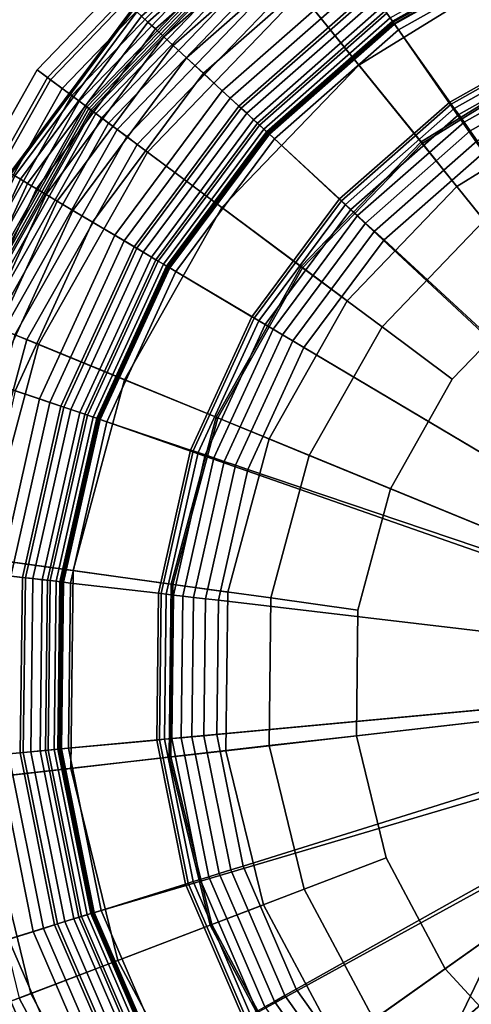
# Model space of a CAD drawing. Extents: x -43.1 to 43.1, y -41.3 to 41.3.
# Tile 605 of 656: x 14.591 to 15.132, y 29.249 to 30.428. Entities that reach past the tile are written whole.
import ezdxf

# ---------------------------------------------------------------- set-up
doc = ezdxf.new("R2010")
doc.units = 0
for name, color, linetype in [('CABLE.1', 18, 'CONTINUOUS'), ('LAMP', 7, 'CONTINUOUS'), ('LAMP_SUPPORT', 18, 'CONTINUOUS'), ('METAL_BASE', 254, 'CONTINUOUS')]:
    doc.layers.add(name, color=color, linetype=linetype)

msp = doc.modelspace()

# ---------------------------------------------------------------- linework, layer by layer
at = {"layer": 'CABLE.1'}
for points in [[(14.9622, 28.8618, 33.0604), (15.0299, 28.8729, 33.0181), (15.2761, 29.3858, 33.6641), (15.2048, 29.3671, 33.6967)], [(15.0299, 28.8729, 33.0181), (15.1061, 28.8527, 33.0022), (15.3537, 29.3685, 33.6518), (15.2761, 29.3858, 33.6641)], [(14.9211, 28.8224, 33.1177), (14.9622, 28.8618, 33.0604), (15.2048, 29.3671, 33.6967), (15.1587, 29.3173, 33.741)], [(15.1061, 28.8527, 33.0022), (15.1704, 28.8067, 33.0169), (15.4167, 29.3198, 33.6631), (15.3537, 29.3685, 33.6518)], [(14.9177, 28.7653, 33.1747), (14.9211, 28.8224, 33.1177), (15.1587, 29.3173, 33.741), (15.1503, 29.2499, 33.785)], [(14.9528, 28.7058, 33.2162), (14.9177, 28.7653, 33.1747), (15.1503, 29.2499, 33.785), (15.1818, 29.1828, 33.8169)]]:
    msp.add_3dface(points, dxfattribs=at)
at = {"layer": 'LAMP'}
for points in [[(15.0714, 30.2814, 41.6428), (15.2475, 30.3902, 41.6428), (15.1459, 30.613, 41.6352), (14.9176, 30.4719, 41.6352)], [(14.9271, 30.4601, 43.9998), (15.1522, 30.5992, 43.9998), (15.1984, 30.498, 44.107), (14.997, 30.3735, 44.107)], [(14.6117, 30.3677, 43.6401), (14.8237, 30.5881, 43.6401), (14.8333, 30.5762, 43.7579), (14.624, 30.3586, 43.7579)], [(14.6278, 30.3557, 43.3843), (14.8363, 30.5725, 43.3843), (14.8237, 30.5881, 43.6401), (14.6117, 30.3677, 43.6401)], [(14.624, 30.3586, 43.7579), (14.8333, 30.5762, 43.7579), (14.8702, 30.5306, 43.8806), (14.671, 30.3235, 43.8806)], [(14.6415, 30.3455, 43.0998), (14.8471, 30.5592, 43.0998), (14.8363, 30.5725, 43.3843), (14.6278, 30.3557, 43.3843)], [(14.653, 30.3369, 42.7996), (14.8561, 30.5481, 42.7996), (14.8471, 30.5592, 43.0998), (14.6415, 30.3455, 43.0998)], [(14.6621, 30.3301, 42.4966), (14.8632, 30.5392, 42.4966), (14.8561, 30.5481, 42.7996), (14.653, 30.3369, 42.7996)], [(14.669, 30.325, 42.2036), (14.8686, 30.5325, 42.2036), (14.8632, 30.5392, 42.4966), (14.6621, 30.3301, 42.4966)], [(14.6737, 30.3215, 41.9337), (14.8723, 30.528, 41.9337), (14.8686, 30.5325, 42.2036), (14.669, 30.325, 42.2036)], [(14.671, 30.3235, 43.8806), (14.8702, 30.5306, 43.8806), (14.9271, 30.4601, 43.9998), (14.7437, 30.2694, 43.9998)], [(14.6761, 30.3197, 41.6997), (14.8742, 30.5256, 41.6997), (14.8723, 30.528, 41.9337), (14.6737, 30.3215, 41.9337)], [(14.6777, 30.3185, 41.6845), (14.8754, 30.5241, 41.6845), (14.8742, 30.5256, 41.6997), (14.6761, 30.3197, 41.6997)], [(14.682, 30.3153, 41.6707), (14.8788, 30.52, 41.6707), (14.8754, 30.5241, 41.6845), (14.6777, 30.3185, 41.6845)], [(14.6885, 30.3104, 41.6586), (14.8839, 30.5136, 41.6586), (14.8788, 30.52, 41.6707), (14.682, 30.3153, 41.6707)], [(14.6971, 30.304, 41.6486), (14.8907, 30.5052, 41.6486), (14.8839, 30.5136, 41.6586), (14.6885, 30.3104, 41.6586)], [(14.7074, 30.2964, 41.6411), (14.8987, 30.4953, 41.6411), (14.8907, 30.5052, 41.6486), (14.6971, 30.304, 41.6486)], [(14.719, 30.2878, 41.6365), (14.9078, 30.4841, 41.6365), (14.8987, 30.4953, 41.6411), (14.7074, 30.2964, 41.6411)], [(14.997, 30.3735, 44.107), (15.1984, 30.498, 44.107), (15.2484, 30.3883, 44.1939), (15.0728, 30.2797, 44.1939)], [(14.7315, 30.2784, 41.6352), (14.9176, 30.4719, 41.6352), (14.9078, 30.4841, 41.6365), (14.719, 30.2878, 41.6365)], [(14.9279, 30.1322, 41.6428), (15.0714, 30.2814, 41.6428), (14.9176, 30.4719, 41.6352), (14.7315, 30.2784, 41.6352)], [(14.7437, 30.2694, 43.9998), (14.9271, 30.4601, 43.9998), (14.997, 30.3735, 44.107), (14.8329, 30.2029, 44.107)], [(15.1145, 30.228, 41.1433), (15.276, 30.3278, 41.1433), (15.2475, 30.3902, 41.6428), (15.0714, 30.2814, 41.6428)], [(15.0728, 30.2797, 44.1939), (15.2484, 30.3883, 44.1939), (15.2976, 30.2804, 44.2522), (15.1472, 30.1875, 44.2522)], [(15.276, 30.3278, 41.1433), (15.1145, 30.228, 41.1433), (15.5903, 29.6387, 41.1433), (15.4572, 30.3844, 41.1433)], [(14.4612, 30.1014, 43.6401), (14.6117, 30.3677, 43.6401), (14.624, 30.3586, 43.7579), (14.4753, 30.0956, 43.7579)], [(14.4797, 30.0938, 43.3843), (14.6278, 30.3557, 43.3843), (14.6117, 30.3677, 43.6401), (14.4612, 30.1014, 43.6401)], [(14.8329, 30.2029, 44.107), (14.997, 30.3735, 44.107), (15.0728, 30.2797, 44.1939), (14.9296, 30.1309, 44.1939)], [(14.4753, 30.0956, 43.7579), (14.624, 30.3586, 43.7579), (14.671, 30.3235, 43.8806), (14.5295, 30.0734, 43.8806)], [(14.4956, 30.0873, 43.0998), (14.6415, 30.3455, 43.0998), (14.6278, 30.3557, 43.3843), (14.4797, 30.0938, 43.3843)], [(14.5088, 30.0819, 42.7996), (14.653, 30.3369, 42.7996), (14.6415, 30.3455, 43.0998), (14.4956, 30.0873, 43.0998)], [(14.5193, 30.0776, 42.4966), (14.6621, 30.3301, 42.4966), (14.653, 30.3369, 42.7996), (14.5088, 30.0819, 42.7996)], [(14.5273, 30.0743, 42.2036), (14.669, 30.325, 42.2036), (14.6621, 30.3301, 42.4966), (14.5193, 30.0776, 42.4966)], [(14.5327, 30.0721, 41.9337), (14.6737, 30.3215, 41.9337), (14.669, 30.325, 42.2036), (14.5273, 30.0743, 42.2036)], [(14.5295, 30.0734, 43.8806), (14.671, 30.3235, 43.8806), (14.7437, 30.2694, 43.9998), (14.6134, 30.039, 43.9998)], [(14.5355, 30.0709, 41.6997), (14.6761, 30.3197, 41.6997), (14.6737, 30.3215, 41.9337), (14.5327, 30.0721, 41.9337)], [(14.5373, 30.0702, 41.6845), (14.6777, 30.3185, 41.6845), (14.6761, 30.3197, 41.6997), (14.5355, 30.0709, 41.6997)], [(14.5422, 30.0682, 41.6707), (14.682, 30.3153, 41.6707), (14.6777, 30.3185, 41.6845), (14.5373, 30.0702, 41.6845)], [(14.5498, 30.0651, 41.6586), (14.6885, 30.3104, 41.6586), (14.682, 30.3153, 41.6707), (14.5422, 30.0682, 41.6707)], [(14.5597, 30.061, 41.6486), (14.6971, 30.304, 41.6486), (14.6885, 30.3104, 41.6586), (14.5498, 30.0651, 41.6586)], [(14.5716, 30.0562, 41.6411), (14.7074, 30.2964, 41.6411), (14.6971, 30.304, 41.6486), (14.5597, 30.061, 41.6486)], [(14.5849, 30.0507, 41.6365), (14.719, 30.2878, 41.6365), (14.7074, 30.2964, 41.6411), (14.5716, 30.0562, 41.6411)], [(14.5994, 30.0448, 41.6352), (14.7315, 30.2784, 41.6352), (14.719, 30.2878, 41.6365), (14.5849, 30.0507, 41.6365)], [(14.826, 29.9519, 41.6428), (14.9279, 30.1322, 41.6428), (14.7315, 30.2784, 41.6352), (14.5994, 30.0448, 41.6352)], [(14.9829, 30.0912, 41.1434), (15.1145, 30.228, 41.1433), (15.0714, 30.2814, 41.6428), (14.9279, 30.1322, 41.6428)], [(14.9296, 30.1309, 44.1939), (15.0728, 30.2797, 44.1939), (15.1472, 30.1875, 44.2522), (15.0247, 30.0601, 44.2522)], [(14.6134, 30.039, 43.9998), (14.7437, 30.2694, 43.9998), (14.8329, 30.2029, 44.107), (14.7164, 29.9968, 44.107)], [(14.9829, 30.0912, 41.1434), (14.8894, 29.9259, 41.1434), (15.5903, 29.6387, 41.1433), (15.1145, 30.228, 41.1433)], [(14.7164, 29.9968, 44.107), (14.8329, 30.2029, 44.107), (14.9296, 30.1309, 44.1939), (14.828, 29.9511, 44.1939)], [(15.0247, 30.0601, 44.2522), (15.1472, 30.1875, 44.2522), (15.2132, 30.1057, 44.2735), (15.1089, 29.9973, 44.2735)], [(14.8894, 29.9259, 41.1434), (14.9829, 30.0912, 41.1434), (14.9279, 30.1322, 41.6428), (14.826, 29.9519, 41.6428)], [(14.828, 29.9511, 44.1939), (14.9296, 30.1309, 44.1939), (15.0247, 30.0601, 44.2522), (14.9376, 29.9062, 44.2522)], [(15.1089, 29.9973, 44.2735), (15.2132, 30.1057, 44.2735), (15.5903, 29.6387, 44.2735), (15.0349, 29.8663, 44.2735)], [(14.4548, 29.796, 43.8806), (14.5295, 30.0734, 43.8806), (14.6134, 30.039, 43.9998), (14.5445, 29.7835, 43.9998)], [(14.9376, 29.9062, 44.2522), (15.0247, 30.0601, 44.2522), (15.1089, 29.9973, 44.2735), (15.0349, 29.8663, 44.2735)], [(14.5295, 29.7856, 41.6352), (14.5994, 30.0448, 41.6352), (14.5849, 30.0507, 41.6365), (14.5141, 29.7877, 41.6365)], [(14.7721, 29.752, 41.6428), (14.826, 29.9519, 41.6428), (14.5994, 30.0448, 41.6352), (14.5295, 29.7856, 41.6352)], [(14.5445, 29.7835, 43.9998), (14.6134, 30.039, 43.9998), (14.7164, 29.9968, 44.107), (14.6548, 29.7682, 44.107)], [(14.6548, 29.7682, 44.107), (14.7164, 29.9968, 44.107), (14.828, 29.9511, 44.1939), (14.7742, 29.7517, 44.1939)], [(14.84, 29.7426, 41.1434), (14.8894, 29.9259, 41.1434), (14.826, 29.9519, 41.6428), (14.7721, 29.752, 41.6428)], [(14.7742, 29.7517, 44.1939), (14.828, 29.9511, 44.1939), (14.9376, 29.9062, 44.2522), (14.8916, 29.7355, 44.2522)], [(14.84, 29.7426, 41.1434), (14.8377, 29.5527, 41.1433), (15.5903, 29.6387, 41.1433), (14.8894, 29.9259, 41.1434)], [(14.8916, 29.7355, 44.2522), (14.9376, 29.9062, 44.2522), (15.0349, 29.8663, 44.2735), (14.9957, 29.721, 44.2735)], [(14.9957, 29.721, 44.2735), (15.0349, 29.8663, 44.2735), (15.5903, 29.6387, 44.2735), (14.994, 29.5706, 44.2735)], [(14.7696, 29.545, 41.6428), (14.7721, 29.752, 41.6428), (14.5295, 29.7856, 41.6352), (14.5263, 29.5172, 41.6352)], [(14.5414, 29.5189, 43.9998), (14.5445, 29.7835, 43.9998), (14.6548, 29.7682, 44.107), (14.652, 29.5315, 44.107)], [(14.652, 29.5315, 44.107), (14.6548, 29.7682, 44.107), (14.7742, 29.7517, 44.1939), (14.7718, 29.5452, 44.1939)], [(14.8377, 29.5527, 41.1433), (14.84, 29.7426, 41.1434), (14.7721, 29.752, 41.6428), (14.7696, 29.545, 41.6428)], [(14.7718, 29.5452, 44.1939), (14.7742, 29.7517, 44.1939), (14.8916, 29.7355, 44.2522), (14.8895, 29.5587, 44.2522)], [(14.8895, 29.5587, 44.2522), (14.8916, 29.7355, 44.2522), (14.9957, 29.721, 44.2735), (14.994, 29.5706, 44.2735)], [(14.8828, 29.3683, 41.1433), (14.9722, 29.2008, 41.1433), (15.5903, 29.6387, 41.1433), (14.8377, 29.5527, 41.1433)], [(15.1005, 29.0609, 41.1433), (15.2596, 28.9573, 41.1433), (15.5903, 29.6387, 41.1433), (14.9722, 29.2008, 41.1433)], [(15.0296, 29.4244, 44.2735), (14.994, 29.5706, 44.2735), (15.5903, 29.6387, 44.2735), (15.1005, 29.2917, 44.2735)], [(15.2022, 29.1809, 44.2735), (15.1005, 29.2917, 44.2735), (15.5903, 29.6387, 44.2735), (15.3283, 29.0987, 44.2735)], [(14.9314, 29.3869, 44.2522), (14.8895, 29.5587, 44.2522), (14.994, 29.5706, 44.2735), (15.0296, 29.4244, 44.2735)], [(14.8828, 29.3683, 41.1433), (14.8377, 29.5527, 41.1433), (14.7696, 29.545, 41.6428), (14.8187, 29.3438, 41.6428)], [(14.8207, 29.3446, 44.1939), (14.7718, 29.5452, 44.1939), (14.8895, 29.5587, 44.2522), (14.9314, 29.3869, 44.2522)], [(14.8187, 29.3438, 41.6428), (14.7696, 29.545, 41.6428), (14.5263, 29.5172, 41.6352), (14.59, 29.2564, 41.6352)], [(14.7081, 29.3016, 44.107), (14.652, 29.5315, 44.107), (14.7718, 29.5452, 44.1939), (14.8207, 29.3446, 44.1939)], [(14.6041, 29.2618, 43.9998), (14.5414, 29.5189, 43.9998), (14.652, 29.5315, 44.107), (14.7081, 29.3016, 44.107)], [(14.5195, 29.2295, 43.8806), (14.4513, 29.5086, 43.8806), (14.5414, 29.5189, 43.9998), (14.6041, 29.2618, 43.9998)], [(15.0148, 29.231, 44.2522), (14.9314, 29.3869, 44.2522), (15.0296, 29.4244, 44.2735), (15.1005, 29.2917, 44.2735)], [(14.918, 29.1625, 44.1939), (14.8207, 29.3446, 44.1939), (14.9314, 29.3869, 44.2522), (15.0148, 29.231, 44.2522)], [(14.9722, 29.2008, 41.1433), (14.8828, 29.3683, 41.1433), (14.8187, 29.3438, 41.6428), (14.9163, 29.1612, 41.6428)], [(14.9163, 29.1612, 41.6428), (14.8187, 29.3438, 41.6428), (14.59, 29.2564, 41.6352), (14.7165, 29.0197, 41.6352)], [(14.8197, 29.0928, 44.107), (14.7081, 29.3016, 44.107), (14.8207, 29.3446, 44.1939), (14.918, 29.1625, 44.1939)], [(14.7288, 29.0284, 43.9998), (14.6041, 29.2618, 43.9998), (14.7081, 29.3016, 44.107), (14.8197, 29.0928, 44.107)], [(15.1342, 29.1007, 44.2522), (15.0148, 29.231, 44.2522), (15.1005, 29.2917, 44.2735), (15.2022, 29.1809, 44.2735)], [(14.6549, 28.976, 43.8806), (14.5195, 29.2295, 43.8806), (14.6041, 29.2618, 43.9998), (14.7288, 29.0284, 43.9998)], [(14.7037, 29.0106, 41.6365), (14.5754, 29.2508, 41.6365), (14.5619, 29.2457, 41.6411), (14.692, 29.0023, 41.6411)], [(14.7165, 29.0197, 41.6352), (14.59, 29.2564, 41.6352), (14.5754, 29.2508, 41.6365), (14.7037, 29.0106, 41.6365)]]:
    msp.add_3dface(points, dxfattribs=at)
at = {"layer": 'LAMP_SUPPORT'}
for points in [[(14.9194, 30.5924, 37.9601), (14.7367, 30.4319, 37.9601), (14.7442, 30.425, 37.9499), (14.9252, 30.5841, 37.9499)], [(14.9252, 30.5841, 41.5162), (14.7442, 30.425, 41.5162), (14.7367, 30.4319, 41.5061), (14.9194, 30.5924, 41.5061)], [(14.9252, 30.5841, 37.9499), (14.7442, 30.425, 37.9499), (14.7532, 30.4167, 37.9421), (14.9323, 30.5742, 37.9421)], [(14.9323, 30.5742, 41.524), (14.7532, 30.4167, 41.524), (14.7442, 30.425, 41.5162), (14.9252, 30.5841, 41.5162)], [(15.5713, 29.6555, 40.5662), (15.0391, 30.4234, 40.5662), (15.2134, 30.5213, 40.5662), (15.4042, 30.5808, 40.5662)], [(14.9323, 30.5742, 37.9421), (14.7532, 30.4167, 37.9421), (14.7633, 30.4073, 37.9372), (14.9403, 30.5629, 37.9372)], [(14.9403, 30.5629, 41.5289), (14.7633, 30.4073, 41.5289), (14.7532, 30.4167, 41.524), (14.9323, 30.5742, 41.524)], [(14.9403, 30.5629, 37.9372), (14.7633, 30.4073, 37.9372), (14.7744, 30.3971, 37.9354), (14.949, 30.5506, 37.9354)], [(14.949, 30.5506, 41.5307), (14.7744, 30.3971, 41.5307), (14.7633, 30.4073, 41.5289), (14.9403, 30.5629, 41.5289)], [(14.949, 30.5506, 37.9354), (14.7744, 30.3971, 37.9354), (14.7905, 30.3822, 37.9338), (14.9617, 30.5327, 37.9338)], [(15.0029, 30.4745, 41.5307), (14.8429, 30.3339, 41.5307), (14.7744, 30.3971, 41.5307), (14.949, 30.5506, 41.5307)], [(14.9617, 30.5327, 37.9338), (14.7905, 30.3822, 37.9338), (14.8108, 30.3636, 37.929), (14.9776, 30.5102, 37.929)], [(15.2062, 30.538, 37.8993), (15.0286, 30.4383, 37.8993), (15.0397, 30.4225, 37.8854), (15.2138, 30.5203, 37.8854)], [(15.2121, 30.5243, 41.4838), (15.0372, 30.4261, 41.4838), (15.0345, 30.4299, 41.4966), (15.2102, 30.5285, 41.4966)], [(15.2127, 30.5228, 41.4698), (15.0381, 30.4248, 41.4698), (15.0372, 30.4261, 41.4838), (15.2121, 30.5243, 41.4838)], [(15.2134, 30.5213, 40.5662), (15.0391, 30.4234, 40.5662), (15.0381, 30.4248, 41.4698), (15.2127, 30.5228, 41.4698)], [(15.2138, 30.5203, 37.8854), (15.0397, 30.4225, 37.8854), (15.0446, 30.4157, 37.8701), (15.2171, 30.5126, 37.8701)], [(14.9776, 30.5102, 37.929), (14.8108, 30.3636, 37.929), (14.8334, 30.3427, 37.9214), (14.9954, 30.4851, 37.9214)], [(15.2171, 30.5126, 37.8701), (15.0446, 30.4157, 37.8701), (15.1058, 30.3292, 36.848), (15.2591, 30.4153, 36.848)], [(14.9954, 30.4851, 37.9214), (14.8334, 30.3427, 37.9214), (14.8559, 30.3219, 37.9114), (15.0131, 30.4601, 37.9114)], [(15.011, 30.4631, 41.5291), (14.8532, 30.3244, 41.5291), (14.8429, 30.3339, 41.5307), (15.0029, 30.4745, 41.5307)], [(15.0184, 30.4527, 41.5245), (14.8626, 30.3158, 41.5245), (14.8532, 30.3244, 41.5291), (15.011, 30.4631, 41.5291)], [(15.0131, 30.4601, 37.9114), (14.8559, 30.3219, 37.9114), (14.8756, 30.3038, 37.8993), (15.0286, 30.4383, 37.8993)], [(15.0249, 30.4434, 41.5173), (14.8709, 30.3081, 41.5173), (14.8626, 30.3158, 41.5245), (15.0184, 30.4527, 41.5245)], [(14.7261, 30.4417, 38.0011), (14.579, 30.2442, 38.0011), (14.5805, 30.2433, 37.9861), (14.7274, 30.4405, 37.9861)], [(14.7261, 30.4417, 41.465), (14.579, 30.2442, 41.465), (14.579, 30.2442, 38.0011), (14.7261, 30.4417, 38.0011)], [(14.7274, 30.4405, 41.48), (14.5805, 30.2433, 41.48), (14.579, 30.2442, 41.465), (14.7261, 30.4417, 41.465)], [(14.7274, 30.4405, 37.9861), (14.5805, 30.2433, 37.9861), (14.5848, 30.2408, 37.9723), (14.731, 30.4371, 37.9723)], [(14.731, 30.4371, 41.4939), (14.5848, 30.2408, 41.4939), (14.5805, 30.2433, 41.48), (14.7274, 30.4405, 41.48)], [(14.731, 30.4371, 37.9723), (14.5848, 30.2408, 37.9723), (14.5915, 30.2369, 37.9601), (14.7367, 30.4319, 37.9601)], [(14.7367, 30.4319, 41.5061), (14.5915, 30.2369, 41.5061), (14.5848, 30.2408, 41.4939), (14.731, 30.4371, 41.4939)], [(15.0304, 30.4357, 41.5079), (14.8779, 30.3017, 41.5079), (14.8709, 30.3081, 41.5173), (15.0249, 30.4434, 41.5173)], [(15.0286, 30.4383, 37.8993), (14.8756, 30.3038, 37.8993), (14.8898, 30.2907, 37.8854), (15.0397, 30.4225, 37.8854)], [(15.0345, 30.4299, 41.4966), (14.8832, 30.2968, 41.4966), (14.8779, 30.3017, 41.5079), (15.0304, 30.4357, 41.5079)], [(14.7367, 30.4319, 37.9601), (14.5915, 30.2369, 37.9601), (14.6002, 30.2317, 37.9499), (14.7442, 30.425, 37.9499)], [(14.7442, 30.425, 41.5162), (14.6002, 30.2317, 41.5162), (14.5915, 30.2369, 41.5061), (14.7367, 30.4319, 41.5061)], [(14.7442, 30.425, 37.9499), (14.6002, 30.2317, 37.9499), (14.6107, 30.2254, 37.9421), (14.7532, 30.4167, 37.9421)], [(14.7532, 30.4167, 41.524), (14.6107, 30.2254, 41.524), (14.6002, 30.2317, 41.5162), (14.7442, 30.425, 41.5162)], [(15.0372, 30.4261, 41.4838), (14.8865, 30.2937, 41.4838), (14.8832, 30.2968, 41.4966), (15.0345, 30.4299, 41.4966)], [(15.0381, 30.4248, 41.4698), (14.8878, 30.2926, 41.4698), (14.8865, 30.2937, 41.4838), (15.0372, 30.4261, 41.4838)], [(15.0391, 30.4234, 40.5662), (14.889, 30.2915, 40.5662), (14.8878, 30.2926, 41.4698), (15.0381, 30.4248, 41.4698)], [(14.7532, 30.4167, 37.9421), (14.6107, 30.2254, 37.9421), (14.6226, 30.2184, 37.9372), (14.7633, 30.4073, 37.9372)], [(14.7633, 30.4073, 41.5289), (14.6226, 30.2184, 41.5289), (14.6107, 30.2254, 41.524), (14.7532, 30.4167, 41.524)], [(15.5713, 29.6555, 40.5662), (14.889, 30.2915, 40.5662), (15.0391, 30.4234, 40.5662)], [(15.0397, 30.4225, 37.8854), (14.8898, 30.2907, 37.8854), (14.8959, 30.285, 37.8701), (15.0446, 30.4157, 37.8701)], [(15.0446, 30.4157, 37.8701), (14.8959, 30.285, 37.8701), (14.9738, 30.2132, 36.848), (15.1058, 30.3292, 36.848)], [(15.2591, 30.4153, 36.848), (15.1058, 30.3292, 36.848), (15.1077, 30.3265, 36.8327), (15.2604, 30.4123, 36.8327)], [(15.2604, 30.4123, 36.8327), (15.1077, 30.3265, 36.8327), (15.1113, 30.3215, 36.8188), (15.2628, 30.4065, 36.8188)], [(14.7633, 30.4073, 37.9372), (14.6226, 30.2184, 37.9372), (14.6355, 30.2107, 37.9354), (14.7744, 30.3971, 37.9354)], [(14.7744, 30.3971, 41.5307), (14.6355, 30.2107, 41.5307), (14.6226, 30.2184, 41.5289), (14.7633, 30.4073, 41.5289)], [(15.2628, 30.4065, 36.8188), (15.1113, 30.3215, 36.8188), (15.1165, 30.3142, 36.8067), (15.2663, 30.3984, 36.8067)], [(14.7744, 30.3971, 37.9354), (14.6355, 30.2107, 37.9354), (14.6544, 30.1995, 37.9338), (14.7905, 30.3822, 37.9338)], [(14.8429, 30.3339, 41.5307), (14.7157, 30.1631, 41.5307), (14.6355, 30.2107, 41.5307), (14.7744, 30.3971, 41.5307)], [(15.2663, 30.3984, 36.8067), (15.1165, 30.3142, 36.8067), (15.1229, 30.3052, 36.7967), (15.2707, 30.3882, 36.7967)], [(15.2707, 30.3882, 36.7967), (15.1229, 30.3052, 36.7967), (15.1304, 30.2946, 36.7891), (15.2759, 30.3763, 36.7891)], [(14.7905, 30.3822, 37.9338), (14.6544, 30.1995, 37.9338), (14.6781, 30.1855, 37.929), (14.8108, 30.3636, 37.929)], [(15.2759, 30.3763, 36.7891), (15.1304, 30.2946, 36.7891), (15.1387, 30.2828, 36.7843), (15.2816, 30.363, 36.7843)], [(14.8108, 30.3636, 37.929), (14.6781, 30.1855, 37.929), (14.7046, 30.1697, 37.9214), (14.8334, 30.3427, 37.9214)], [(14.8334, 30.3427, 37.9214), (14.7046, 30.1697, 37.9214), (14.7309, 30.1541, 37.9114), (14.8559, 30.3219, 37.9114)], [(14.8532, 30.3244, 41.5291), (14.7277, 30.156, 41.5291), (14.7157, 30.1631, 41.5307), (14.8429, 30.3339, 41.5307)], [(14.8626, 30.3158, 41.5245), (14.7387, 30.1495, 41.5245), (14.7277, 30.156, 41.5291), (14.8532, 30.3244, 41.5291)], [(14.8559, 30.3219, 37.9114), (14.7309, 30.1541, 37.9114), (14.7539, 30.1405, 37.8993), (14.8756, 30.3038, 37.8993)], [(15.1058, 30.3292, 36.848), (14.9738, 30.2132, 36.848), (14.9762, 30.211, 36.8327), (15.1077, 30.3265, 36.8327)], [(15.1077, 30.3265, 36.8327), (14.9762, 30.211, 36.8327), (14.9808, 30.2067, 36.8188), (15.1113, 30.3215, 36.8188)], [(15.1113, 30.3215, 36.8188), (14.9808, 30.2067, 36.8188), (14.9873, 30.2007, 36.8067), (15.1165, 30.3142, 36.8067)], [(14.8709, 30.3081, 41.5173), (14.7485, 30.1437, 41.5173), (14.7387, 30.1495, 41.5245), (14.8626, 30.3158, 41.5245)], [(14.8779, 30.3017, 41.5079), (14.7566, 30.1389, 41.5079), (14.7485, 30.1437, 41.5173), (14.8709, 30.3081, 41.5173)], [(15.1165, 30.3142, 36.8067), (14.9873, 30.2007, 36.8067), (14.9955, 30.1932, 36.7967), (15.1229, 30.3052, 36.7967)], [(14.8756, 30.3038, 37.8993), (14.7539, 30.1405, 37.8993), (14.7705, 30.1306, 37.8854), (14.8898, 30.2907, 37.8854)], [(14.8832, 30.2968, 41.4966), (14.7628, 30.1352, 41.4966), (14.7566, 30.1389, 41.5079), (14.8779, 30.3017, 41.5079)], [(14.8865, 30.2937, 41.4838), (14.7667, 30.1329, 41.4838), (14.7628, 30.1352, 41.4966), (14.8832, 30.2968, 41.4966)], [(15.1229, 30.3052, 36.7967), (14.9955, 30.1932, 36.7967), (15.005, 30.1844, 36.7891), (15.1304, 30.2946, 36.7891)], [(15.1304, 30.2946, 36.7891), (15.005, 30.1844, 36.7891), (15.0157, 30.1746, 36.7843), (15.1387, 30.2828, 36.7843)], [(14.8878, 30.2926, 41.4698), (14.7681, 30.132, 41.4698), (14.7667, 30.1329, 41.4838), (14.8865, 30.2937, 41.4838)], [(14.889, 30.2915, 40.5662), (14.7696, 30.1312, 40.5662), (14.7681, 30.132, 41.4698), (14.8878, 30.2926, 41.4698)], [(15.5713, 29.6555, 40.5662), (14.7696, 30.1312, 40.5662), (14.889, 30.2915, 40.5662)], [(14.8898, 30.2907, 37.8854), (14.7705, 30.1306, 37.8854), (14.7777, 30.1263, 37.8701), (14.8959, 30.285, 37.8701)], [(14.8959, 30.285, 37.8701), (14.7777, 30.1263, 37.8701), (14.8688, 30.0722, 36.848), (14.9738, 30.2132, 36.848)], [(15.1387, 30.2828, 36.7843), (15.0157, 30.1746, 36.7843), (15.0271, 30.1641, 36.7827), (15.1477, 30.2701, 36.7827)], [(15.1477, 30.2701, 36.7827), (15.0271, 30.1641, 36.7827), (15.2874, 29.924, 36.7827), (15.3524, 29.9811, 36.7827)], [(14.5848, 30.2408, 37.9723), (14.4825, 30.0184, 37.9723), (14.4899, 30.0159, 37.9601), (14.5915, 30.2369, 37.9601)], [(14.5915, 30.2369, 41.5061), (14.4899, 30.0159, 41.5061), (14.4825, 30.0184, 41.4939), (14.5848, 30.2408, 41.4939)], [(14.5915, 30.2369, 37.9601), (14.4899, 30.0159, 37.9601), (14.4995, 30.0126, 37.9499), (14.6002, 30.2317, 37.9499)], [(14.6002, 30.2317, 41.5162), (14.4995, 30.0126, 41.5162), (14.4899, 30.0159, 41.5061), (14.5915, 30.2369, 41.5061)], [(14.6002, 30.2317, 37.9499), (14.4995, 30.0126, 37.9499), (14.5111, 30.0087, 37.9421), (14.6107, 30.2254, 37.9421)], [(14.6107, 30.2254, 41.524), (14.5111, 30.0087, 41.524), (14.4995, 30.0126, 41.5162), (14.6002, 30.2317, 41.5162)], [(14.6107, 30.2254, 37.9421), (14.5111, 30.0087, 37.9421), (14.5242, 30.0043, 37.9372), (14.6226, 30.2184, 37.9372)], [(14.6226, 30.2184, 41.5289), (14.5242, 30.0043, 41.5289), (14.5111, 30.0087, 41.524), (14.6107, 30.2254, 41.524)], [(14.6226, 30.2184, 37.9372), (14.5242, 30.0043, 37.9372), (14.5384, 29.9995, 37.9354), (14.6355, 30.2107, 37.9354)], [(14.6355, 30.2107, 41.5307), (14.5384, 29.9995, 41.5307), (14.5242, 30.0043, 41.5289), (14.6226, 30.2184, 41.5289)], [(14.9738, 30.2132, 36.848), (14.8688, 30.0722, 36.848), (14.8717, 30.0706, 36.8327), (14.9762, 30.211, 36.8327)], [(14.6355, 30.2107, 37.9354), (14.5384, 29.9995, 37.9354), (14.5592, 29.9924, 37.9338), (14.6544, 30.1995, 37.9338)], [(14.7157, 30.1631, 41.5307), (14.6268, 29.9696, 41.5307), (14.5384, 29.9995, 41.5307), (14.6355, 30.2107, 41.5307)], [(14.9762, 30.211, 36.8327), (14.8717, 30.0706, 36.8327), (14.877, 30.0674, 36.8188), (14.9808, 30.2067, 36.8188)], [(14.9808, 30.2067, 36.8188), (14.877, 30.0674, 36.8188), (14.8847, 30.0629, 36.8067), (14.9873, 30.2007, 36.8067)], [(14.9873, 30.2007, 36.8067), (14.8847, 30.0629, 36.8067), (14.8942, 30.0572, 36.7967), (14.9955, 30.1932, 36.7967)], [(14.6544, 30.1995, 37.9338), (14.5592, 29.9924, 37.9338), (14.5853, 29.9836, 37.929), (14.6781, 30.1855, 37.929)], [(14.9955, 30.1932, 36.7967), (14.8942, 30.0572, 36.7967), (14.9053, 30.0506, 36.7891), (15.005, 30.1844, 36.7891)], [(14.6781, 30.1855, 37.929), (14.5853, 29.9836, 37.929), (14.6145, 29.9738, 37.9214), (14.7046, 30.1697, 37.9214)], [(14.9053, 30.0506, 36.7891), (14.9178, 30.0432, 36.7843), (15.0157, 30.1746, 36.7843), (15.005, 30.1844, 36.7891)], [(14.7046, 30.1697, 37.9214), (14.6145, 29.9738, 37.9214), (14.6435, 29.964, 37.9114), (14.7309, 30.1541, 37.9114)], [(15.0157, 30.1746, 36.7843), (14.9178, 30.0432, 36.7843), (14.9311, 30.0353, 36.7827), (15.0271, 30.1641, 36.7827)], [(14.7277, 30.156, 41.5291), (14.64, 29.9651, 41.5291), (14.6268, 29.9696, 41.5307), (14.7157, 30.1631, 41.5307)], [(14.7387, 30.1495, 41.5245), (14.6521, 29.961, 41.5245), (14.64, 29.9651, 41.5291), (14.7277, 30.156, 41.5291)], [(14.7309, 30.1541, 37.9114), (14.6435, 29.964, 37.9114), (14.6688, 29.9554, 37.8993), (14.7539, 30.1405, 37.8993)], [(15.0271, 30.1641, 36.7827), (14.9311, 30.0353, 36.7827), (15.2357, 29.8546, 36.7827), (15.2874, 29.924, 36.7827)], [(14.7485, 30.1437, 41.5173), (14.6628, 29.9574, 41.5173), (14.6521, 29.961, 41.5245), (14.7387, 30.1495, 41.5245)], [(14.7566, 30.1389, 41.5079), (14.6718, 29.9544, 41.5079), (14.6628, 29.9574, 41.5173), (14.7485, 30.1437, 41.5173)], [(14.7539, 30.1405, 37.8993), (14.6688, 29.9554, 37.8993), (14.6871, 29.9492, 37.8854), (14.7705, 30.1306, 37.8854)], [(14.7628, 30.1352, 41.4966), (14.6786, 29.9521, 41.4966), (14.6718, 29.9544, 41.5079), (14.7566, 30.1389, 41.5079)], [(14.7667, 30.1329, 41.4838), (14.683, 29.9506, 41.4838), (14.6786, 29.9521, 41.4966), (14.7628, 30.1352, 41.4966)], [(14.7681, 30.132, 41.4698), (14.6845, 29.9501, 41.4698), (14.683, 29.9506, 41.4838), (14.7667, 30.1329, 41.4838)], [(14.7696, 30.1312, 40.5662), (14.6861, 29.9495, 40.5662), (14.6845, 29.9501, 41.4698), (14.7681, 30.132, 41.4698)], [(15.5713, 29.6555, 40.5662), (15.568, 29.641, 40.5662), (14.6861, 29.9495, 40.5662), (14.7696, 30.1312, 40.5662)], [(14.7705, 30.1306, 37.8854), (14.6871, 29.9492, 37.8854), (14.695, 29.9465, 37.8701), (14.7777, 30.1263, 37.8701)], [(14.7777, 30.1263, 37.8701), (14.695, 29.9465, 37.8701), (14.7954, 29.9126, 36.848), (14.8688, 30.0722, 36.848)], [(14.8688, 30.0722, 36.848), (14.7954, 29.9126, 36.848), (14.7985, 29.9115, 36.8327), (14.8717, 30.0706, 36.8327)], [(14.8717, 30.0706, 36.8327), (14.7985, 29.9115, 36.8327), (14.8045, 29.9095, 36.8188), (14.877, 30.0674, 36.8188)], [(14.877, 30.0674, 36.8188), (14.8045, 29.9095, 36.8188), (14.8129, 29.9067, 36.8067), (14.8847, 30.0629, 36.8067)], [(14.8847, 30.0629, 36.8067), (14.8129, 29.9067, 36.8067), (14.8234, 29.9031, 36.7967), (14.8942, 30.0572, 36.7967)], [(14.8942, 30.0572, 36.7967), (14.8234, 29.9031, 36.7967), (14.8357, 29.899, 36.7891), (14.9053, 30.0506, 36.7891)], [(14.9053, 30.0506, 36.7891), (14.8357, 29.899, 36.7891), (14.8493, 29.8943, 36.7843), (14.9178, 30.0432, 36.7843)], [(14.9178, 30.0432, 36.7843), (14.8493, 29.8943, 36.7843), (14.8641, 29.8894, 36.7827), (14.9311, 30.0353, 36.7827)], [(14.9311, 30.0353, 36.7827), (14.8641, 29.8894, 36.7827), (15.1996, 29.7759, 36.7827), (15.2357, 29.8546, 36.7827)], [(14.6268, 29.9696, 41.5307), (14.58, 29.7618, 41.5307), (14.4874, 29.7727, 41.5307), (14.5384, 29.9995, 41.5307)], [(14.5853, 29.9836, 37.929), (14.5365, 29.7669, 37.929), (14.5672, 29.7633, 37.9214), (14.6145, 29.9738, 37.9214)], [(14.6145, 29.9738, 37.9214), (14.5672, 29.7633, 37.9214), (14.5975, 29.7598, 37.9114), (14.6435, 29.964, 37.9114)], [(14.64, 29.9651, 41.5291), (14.5939, 29.7602, 41.5291), (14.58, 29.7618, 41.5307), (14.6268, 29.9696, 41.5307)], [(14.6521, 29.961, 41.5245), (14.6066, 29.7587, 41.5245), (14.5939, 29.7602, 41.5291), (14.64, 29.9651, 41.5291)], [(14.6435, 29.964, 37.9114), (14.5975, 29.7598, 37.9114), (14.6241, 29.7567, 37.8993), (14.6688, 29.9554, 37.8993)], [(14.6628, 29.9574, 41.5173), (14.6178, 29.7574, 41.5173), (14.6066, 29.7587, 41.5245), (14.6521, 29.961, 41.5245)], [(14.6718, 29.9544, 41.5079), (14.6272, 29.7563, 41.5079), (14.6178, 29.7574, 41.5173), (14.6628, 29.9574, 41.5173)], [(14.6688, 29.9554, 37.8993), (14.6241, 29.7567, 37.8993), (14.6433, 29.7544, 37.8854), (14.6871, 29.9492, 37.8854)], [(14.6786, 29.9521, 41.4966), (14.6344, 29.7555, 41.4966), (14.6272, 29.7563, 41.5079), (14.6718, 29.9544, 41.5079)], [(14.683, 29.9506, 41.4838), (14.6389, 29.7549, 41.4838), (14.6344, 29.7555, 41.4966), (14.6786, 29.9521, 41.4966)], [(14.6845, 29.9501, 41.4698), (14.6406, 29.7547, 41.4698), (14.6389, 29.7549, 41.4838), (14.683, 29.9506, 41.4838)], [(15.568, 29.641, 40.5662), (14.6398, 29.5547, 40.5662), (14.6422, 29.7545, 40.5662), (14.6861, 29.9495, 40.5662)], [(14.6861, 29.9495, 40.5662), (14.6422, 29.7545, 40.5662), (14.6406, 29.7547, 41.4698), (14.6845, 29.9501, 41.4698)], [(14.6871, 29.9492, 37.8854), (14.6433, 29.7544, 37.8854), (14.6516, 29.7534, 37.8701), (14.695, 29.9465, 37.8701)], [(14.695, 29.9465, 37.8701), (14.6516, 29.7534, 37.8701), (14.7569, 29.7411, 36.848), (14.7954, 29.9126, 36.848)], [(14.7954, 29.9126, 36.848), (14.7569, 29.7411, 36.848), (14.7601, 29.7407, 36.8327), (14.7985, 29.9115, 36.8327)], [(14.7985, 29.9115, 36.8327), (14.7601, 29.7407, 36.8327), (14.7663, 29.74, 36.8188), (14.8045, 29.9095, 36.8188)], [(14.8045, 29.9095, 36.8188), (14.7663, 29.74, 36.8188), (14.7751, 29.739, 36.8067), (14.8129, 29.9067, 36.8067)], [(14.8129, 29.9067, 36.8067), (14.7751, 29.739, 36.8067), (14.7862, 29.7377, 36.7967), (14.8234, 29.9031, 36.7967)], [(14.8234, 29.9031, 36.7967), (14.7862, 29.7377, 36.7967), (14.799, 29.7362, 36.7891), (14.8357, 29.899, 36.7891)], [(14.8357, 29.899, 36.7891), (14.799, 29.7362, 36.7891), (14.8134, 29.7345, 36.7843), (14.8493, 29.8943, 36.7843)], [(14.8493, 29.8943, 36.7843), (14.8134, 29.7345, 36.7843), (14.8288, 29.7327, 36.7827), (14.8641, 29.8894, 36.7827)], [(14.8641, 29.8894, 36.7827), (14.8288, 29.7327, 36.7827), (15.1805, 29.6915, 36.7827), (15.1996, 29.7759, 36.7827)], [(14.5672, 29.7633, 37.9214), (14.5646, 29.5477, 37.9214), (14.595, 29.5505, 37.9114), (14.5975, 29.7598, 37.9114)], [(14.5939, 29.7602, 41.5291), (14.5914, 29.5502, 41.5291), (14.5775, 29.5489, 41.5307), (14.58, 29.7618, 41.5307)], [(14.6066, 29.7587, 41.5245), (14.6041, 29.5514, 41.5245), (14.5914, 29.5502, 41.5291), (14.5939, 29.7602, 41.5291)], [(14.5975, 29.7598, 37.9114), (14.595, 29.5505, 37.9114), (14.6217, 29.553, 37.8993), (14.6241, 29.7567, 37.8993)], [(14.6178, 29.7574, 41.5173), (14.6154, 29.5524, 41.5173), (14.6041, 29.5514, 41.5245), (14.6066, 29.7587, 41.5245)], [(14.6272, 29.7563, 41.5079), (14.6248, 29.5533, 41.5079), (14.6154, 29.5524, 41.5173), (14.6178, 29.7574, 41.5173)], [(14.6241, 29.7567, 37.8993), (14.6217, 29.553, 37.8993), (14.6409, 29.5548, 37.8854), (14.6433, 29.7544, 37.8854)], [(14.6344, 29.7555, 41.4966), (14.632, 29.5539, 41.4966), (14.6248, 29.5533, 41.5079), (14.6272, 29.7563, 41.5079)], [(14.6389, 29.7549, 41.4838), (14.6365, 29.5544, 41.4838), (14.632, 29.5539, 41.4966), (14.6344, 29.7555, 41.4966)], [(14.6406, 29.7547, 41.4698), (14.6382, 29.5545, 41.4698), (14.6365, 29.5544, 41.4838), (14.6389, 29.7549, 41.4838)], [(14.6422, 29.7545, 40.5662), (14.6398, 29.5547, 40.5662), (14.6382, 29.5545, 41.4698), (14.6406, 29.7547, 41.4698)], [(14.6433, 29.7544, 37.8854), (14.6409, 29.5548, 37.8854), (14.6492, 29.5556, 37.8701), (14.6516, 29.7534, 37.8701)], [(14.6516, 29.7534, 37.8701), (14.6492, 29.5556, 37.8701), (14.7548, 29.5654, 36.848), (14.7569, 29.7411, 36.848)], [(14.7569, 29.7411, 36.848), (14.7548, 29.5654, 36.848), (14.758, 29.5657, 36.8327), (14.7601, 29.7407, 36.8327)], [(14.7601, 29.7407, 36.8327), (14.758, 29.5657, 36.8327), (14.7642, 29.5663, 36.8188), (14.7663, 29.74, 36.8188)], [(14.7663, 29.74, 36.8188), (14.7642, 29.5663, 36.8188), (14.7731, 29.5671, 36.8067), (14.7751, 29.739, 36.8067)], [(14.7751, 29.739, 36.8067), (14.7731, 29.5671, 36.8067), (14.7841, 29.5681, 36.7967), (14.7862, 29.7377, 36.7967)], [(14.7862, 29.7377, 36.7967), (14.7841, 29.5681, 36.7967), (14.797, 29.5693, 36.7891), (14.799, 29.7362, 36.7891)], [(14.799, 29.7362, 36.7891), (14.797, 29.5693, 36.7891), (14.8114, 29.5706, 36.7843), (14.8134, 29.7345, 36.7843)], [(14.8134, 29.7345, 36.7843), (14.8114, 29.5706, 36.7843), (14.8269, 29.5721, 36.7827), (14.8288, 29.7327, 36.7827)], [(14.8288, 29.7327, 36.7827), (14.8269, 29.5721, 36.7827), (15.1795, 29.6049, 36.7827), (15.1805, 29.6915, 36.7827)], [(15.568, 29.641, 40.5662), (15.5775, 29.6241, 40.5662), (14.679, 29.3587, 40.5662), (14.6398, 29.5547, 40.5662)], [(15.5775, 29.6241, 40.5662), (14.7582, 29.1751, 40.5662), (14.679, 29.3587, 40.5662)], [(15.5775, 29.6241, 40.5662), (15.0206, 28.8765, 40.5662), (14.8737, 29.012, 40.5662), (14.7582, 29.1751, 40.5662)], [(15.5775, 29.6241, 40.5662), (15.6013, 29.6213, 40.5662), (15.1925, 28.7745, 40.5662), (15.0206, 28.8765, 40.5662)], [(14.8269, 29.5721, 36.7827), (14.8584, 29.4146, 36.7827), (15.1965, 29.52, 36.7827), (15.1795, 29.6049, 36.7827)], [(14.6492, 29.5556, 37.8701), (14.6881, 29.3615, 37.8701), (14.7892, 29.393, 36.848), (14.7548, 29.5654, 36.848)], [(14.7548, 29.5654, 36.848), (14.7892, 29.393, 36.848), (14.7924, 29.394, 36.8327), (14.758, 29.5657, 36.8327)], [(14.758, 29.5657, 36.8327), (14.7924, 29.394, 36.8327), (14.7983, 29.3959, 36.8188), (14.7642, 29.5663, 36.8188)], [(14.7642, 29.5663, 36.8188), (14.7983, 29.3959, 36.8188), (14.8068, 29.3985, 36.8067), (14.7731, 29.5671, 36.8067)], [(14.7731, 29.5671, 36.8067), (14.8068, 29.3985, 36.8067), (14.8174, 29.4018, 36.7967), (14.7841, 29.5681, 36.7967)], [(14.7841, 29.5681, 36.7967), (14.8174, 29.4018, 36.7967), (14.8298, 29.4057, 36.7891), (14.797, 29.5693, 36.7891)], [(14.797, 29.5693, 36.7891), (14.8298, 29.4057, 36.7891), (14.8436, 29.41, 36.7843), (14.8114, 29.5706, 36.7843)], [(14.8114, 29.5706, 36.7843), (14.8436, 29.41, 36.7843), (14.8584, 29.4146, 36.7827), (14.8269, 29.5721, 36.7827)], [(14.6041, 29.5514, 41.5245), (14.6448, 29.348, 41.5245), (14.6326, 29.3442, 41.5291), (14.5914, 29.5502, 41.5291)], [(14.595, 29.5505, 37.9114), (14.6361, 29.3453, 37.9114), (14.6616, 29.3533, 37.8993), (14.6217, 29.553, 37.8993)], [(14.6154, 29.5524, 41.5173), (14.6556, 29.3514, 41.5173), (14.6448, 29.348, 41.5245), (14.6041, 29.5514, 41.5245)], [(14.6248, 29.5533, 41.5079), (14.6646, 29.3542, 41.5079), (14.6556, 29.3514, 41.5173), (14.6154, 29.5524, 41.5173)], [(14.6217, 29.553, 37.8993), (14.6616, 29.3533, 37.8993), (14.6801, 29.359, 37.8854), (14.6409, 29.5548, 37.8854)], [(14.632, 29.5539, 41.4966), (14.6715, 29.3563, 41.4966), (14.6646, 29.3542, 41.5079), (14.6248, 29.5533, 41.5079)], [(14.6365, 29.5544, 41.4838), (14.6759, 29.3577, 41.4838), (14.6715, 29.3563, 41.4966), (14.632, 29.5539, 41.4966)], [(14.6382, 29.5545, 41.4698), (14.6775, 29.3582, 41.4698), (14.6759, 29.3577, 41.4838), (14.6365, 29.5544, 41.4838)], [(14.6398, 29.5547, 40.5662), (14.679, 29.3587, 40.5662), (14.6775, 29.3582, 41.4698), (14.6382, 29.5545, 41.4698)], [(14.6409, 29.5548, 37.8854), (14.6801, 29.359, 37.8854), (14.6881, 29.3615, 37.8701), (14.6492, 29.5556, 37.8701)], [(14.5775, 29.5489, 41.5307), (14.6193, 29.34, 41.5307), (14.5302, 29.3123, 41.5307), (14.4846, 29.5402, 41.5307)], [(14.5339, 29.5448, 37.929), (14.5775, 29.327, 37.929), (14.6069, 29.3362, 37.9214), (14.5646, 29.5477, 37.9214)], [(14.5646, 29.5477, 37.9214), (14.6069, 29.3362, 37.9214), (14.6361, 29.3453, 37.9114), (14.595, 29.5505, 37.9114)], [(14.5914, 29.5502, 41.5291), (14.6326, 29.3442, 41.5291), (14.6193, 29.34, 41.5307), (14.5775, 29.5489, 41.5307)], [(14.8584, 29.4146, 36.7827), (14.922, 29.2671, 36.7827), (15.2308, 29.4405, 36.7827), (15.1965, 29.52, 36.7827)], [(14.922, 29.2671, 36.7827), (15.0148, 29.1361, 36.7827), (15.2808, 29.3699, 36.7827), (15.2308, 29.4405, 36.7827)], [(14.8298, 29.4057, 36.7891), (14.8958, 29.2524, 36.7891), (14.9084, 29.2595, 36.7843), (14.8436, 29.41, 36.7843)], [(14.8436, 29.41, 36.7843), (14.9084, 29.2595, 36.7843), (14.922, 29.2671, 36.7827), (14.8584, 29.4146, 36.7827)], [(14.7983, 29.3959, 36.8188), (14.8671, 29.2363, 36.8188), (14.8748, 29.2407, 36.8067), (14.8068, 29.3985, 36.8067)], [(14.8068, 29.3985, 36.8067), (14.8748, 29.2407, 36.8067), (14.8845, 29.2461, 36.7967), (14.8174, 29.4018, 36.7967)], [(14.8174, 29.4018, 36.7967), (14.8845, 29.2461, 36.7967), (14.8958, 29.2524, 36.7891), (14.8298, 29.4057, 36.7891)], [(14.6881, 29.3615, 37.8701), (14.7664, 29.1798, 37.8701), (14.8588, 29.2316, 36.848), (14.7892, 29.393, 36.848)], [(14.7892, 29.393, 36.848), (14.8588, 29.2316, 36.848), (14.8617, 29.2332, 36.8327), (14.7924, 29.394, 36.8327)], [(14.7924, 29.394, 36.8327), (14.8617, 29.2332, 36.8327), (14.8671, 29.2363, 36.8188), (14.7983, 29.3959, 36.8188)], [(15.0148, 29.1361, 36.7827), (15.1329, 29.0272, 36.7827), (15.3444, 29.3112, 36.7827), (15.2808, 29.3699, 36.7827)], [(14.6361, 29.3453, 37.9114), (14.7189, 29.1531, 37.9114), (14.7423, 29.1662, 37.8993), (14.6616, 29.3533, 37.8993)], [(14.6556, 29.3514, 41.5173), (14.7368, 29.1631, 41.5173), (14.7269, 29.1576, 41.5245), (14.6448, 29.348, 41.5245)], [(14.6646, 29.3542, 41.5079), (14.745, 29.1677, 41.5079), (14.7368, 29.1631, 41.5173), (14.6556, 29.3514, 41.5173)], [(14.6616, 29.3533, 37.8993), (14.7423, 29.1662, 37.8993), (14.7591, 29.1757, 37.8854), (14.6801, 29.359, 37.8854)], [(14.6715, 29.3563, 41.4966), (14.7513, 29.1713, 41.4966), (14.745, 29.1677, 41.5079), (14.6646, 29.3542, 41.5079)], [(14.6759, 29.3577, 41.4838), (14.7553, 29.1735, 41.4838), (14.7513, 29.1713, 41.4966), (14.6715, 29.3563, 41.4966)], [(14.6775, 29.3582, 41.4698), (14.7567, 29.1743, 41.4698), (14.7553, 29.1735, 41.4838), (14.6759, 29.3577, 41.4838)], [(14.679, 29.3587, 40.5662), (14.7582, 29.1751, 40.5662), (14.7567, 29.1743, 41.4698), (14.6775, 29.3582, 41.4698)], [(14.6801, 29.359, 37.8854), (14.7591, 29.1757, 37.8854), (14.7664, 29.1798, 37.8701), (14.6881, 29.3615, 37.8701)], [(14.6193, 29.34, 41.5307), (14.7036, 29.1445, 41.5307), (14.6222, 29.0988, 41.5307), (14.5302, 29.3123, 41.5307)], [(14.6069, 29.3362, 37.9214), (14.6923, 29.1381, 37.9214), (14.7189, 29.1531, 37.9114), (14.6361, 29.3453, 37.9114)], [(14.6326, 29.3442, 41.5291), (14.7157, 29.1513, 41.5291), (14.7036, 29.1445, 41.5307), (14.6193, 29.34, 41.5307)], [(14.6448, 29.348, 41.5245), (14.7269, 29.1576, 41.5245), (14.7157, 29.1513, 41.5291), (14.6326, 29.3442, 41.5291)], [(14.5775, 29.327, 37.929), (14.6654, 29.123, 37.929), (14.6923, 29.1381, 37.9214), (14.6069, 29.3362, 37.9214)], [(14.5302, 29.3123, 37.9354), (14.6222, 29.0988, 37.9354), (14.6414, 29.1096, 37.9338), (14.5512, 29.3188, 37.9338)], [(14.5512, 29.3188, 37.9338), (14.6414, 29.1096, 37.9338), (14.6654, 29.123, 37.929), (14.5775, 29.327, 37.929)], [(14.5027, 29.3037, 37.9421), (14.5971, 29.0847, 37.9421), (14.6091, 29.0914, 37.9372), (14.5159, 29.3078, 37.9372)], [(14.5159, 29.3078, 41.5289), (14.6091, 29.0914, 41.5289), (14.5971, 29.0847, 41.524), (14.5027, 29.3037, 41.524)], [(14.5159, 29.3078, 37.9372), (14.6091, 29.0914, 37.9372), (14.6222, 29.0988, 37.9354), (14.5302, 29.3123, 37.9354)], [(14.5302, 29.3123, 41.5307), (14.6222, 29.0988, 41.5307), (14.6091, 29.0914, 41.5289), (14.5159, 29.3078, 41.5289)], [(14.491, 29.3001, 37.9499), (14.5864, 29.0787, 37.9499), (14.5971, 29.0847, 37.9421), (14.5027, 29.3037, 37.9421)], [(14.5027, 29.3037, 41.524), (14.5971, 29.0847, 41.524), (14.5864, 29.0787, 41.5162), (14.491, 29.3001, 41.5162)], [(14.8958, 29.2524, 36.7891), (14.9923, 29.1163, 36.7891), (15.0031, 29.1258, 36.7843), (14.9084, 29.2595, 36.7843)], [(14.9084, 29.2595, 36.7843), (15.0031, 29.1258, 36.7843), (15.0148, 29.1361, 36.7827), (14.922, 29.2671, 36.7827)], [(14.8845, 29.2461, 36.7967), (14.9826, 29.1077, 36.7967), (14.9923, 29.1163, 36.7891), (14.8958, 29.2524, 36.7891)]]:
    msp.add_3dface(points, dxfattribs=at)
at = {"layer": 'METAL_BASE'}
for points in [[(27.0036, 32.0474, 30.106), (27.0311, 32.0239, 30.241), (0.867, 1.3896, 30.241), (0.8395, 1.4131, 30.106)], [(27.0311, 32.0239, 29.9709), (27.0036, 32.0474, 30.106), (0.8395, 1.4131, 30.106), (0.867, 1.3896, 29.9709)], [(27.0311, 32.0239, 30.241), (27.1063, 31.9597, 30.3399), (0.9422, 1.3254, 30.3399), (0.867, 1.3896, 30.241)], [(27.1063, 31.9597, 29.872), (27.0311, 32.0239, 29.9709), (0.867, 1.3896, 29.9709), (0.9422, 1.3254, 29.872)], [(27.1063, 31.9597, 30.3399), (27.209, 31.8719, 30.3761), (1.0449, 1.2377, 30.3761), (0.9422, 1.3254, 30.3399)], [(27.209, 31.8719, 29.8358), (27.1063, 31.9597, 29.872), (0.9422, 1.3254, 29.872), (1.0449, 1.2377, 29.8358)], [(27.209, 31.8719, 30.3761), (27.3117, 31.7842, 30.3399), (1.1476, 1.15, 30.3399), (1.0449, 1.2377, 30.3761)], [(27.3117, 31.7842, 29.872), (27.209, 31.8719, 29.8358), (1.0449, 1.2377, 29.8358), (1.1476, 1.15, 29.872)], [(27.3117, 31.7842, 30.3399), (27.3869, 31.72, 30.241), (1.2228, 1.0858, 30.241), (1.1476, 1.15, 30.3399)], [(27.3869, 31.72, 29.9709), (27.3117, 31.7842, 29.872), (1.1476, 1.15, 29.872), (1.2228, 1.0858, 29.9709)], [(27.3869, 31.72, 30.241), (27.4144, 31.6965, 30.106), (1.2503, 1.0623, 30.106), (1.2228, 1.0858, 30.241)], [(27.4144, 31.6965, 30.106), (27.3869, 31.72, 29.9709), (1.2228, 1.0858, 29.9709), (1.2503, 1.0623, 30.106)], [(14.7261, 30.4417, 38.8457), (14.5622, 30.5928, 38.8457), (14.3873, 30.358, 38.8457), (14.579, 30.2442, 38.8457)], [(14.579, 30.2442, 39.7327), (14.3873, 30.358, 39.7327), (14.5622, 30.5928, 39.7327), (14.7261, 30.4417, 39.7327)], [(14.7261, 30.4417, 38.8457), (14.579, 30.2442, 38.8457), (14.579, 30.2442, 39.7327), (14.7261, 30.4417, 39.7327)]]:
    msp.add_3dface(points, dxfattribs=at)

doc.saveas('drawing.dxf')
